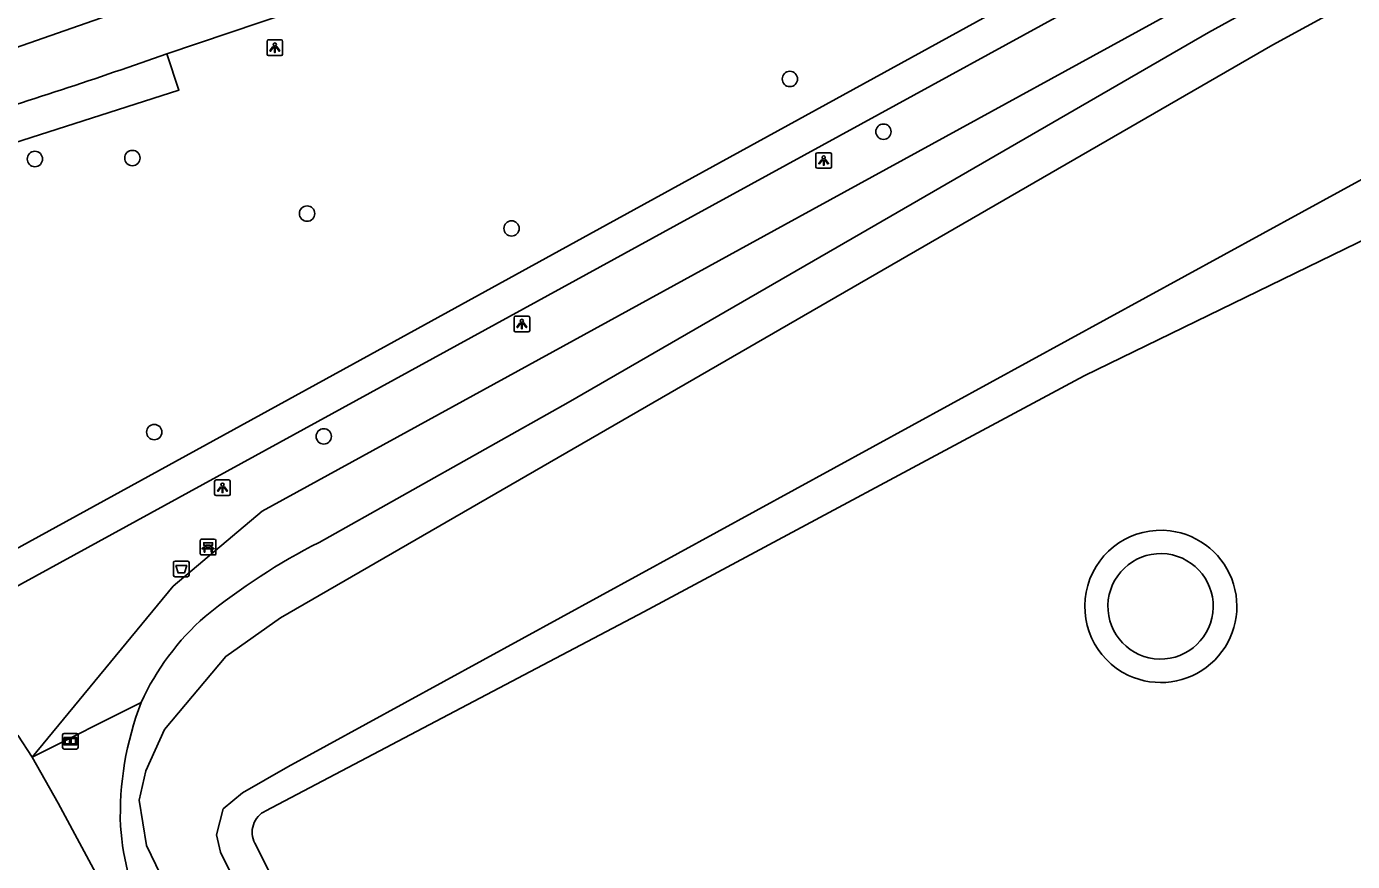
# Model space of a CAD drawing. Extents: x 162074 to 163034, y 381824 to 382557.
# Drawn here: x 162613.4 to 162697.9, y 382459.4 to 382512.6 of the extents above; entities that cross this region are included whole.
import ezdxf

# ---------------------------------------------------------------- set-up
doc = ezdxf.new("R2010")
doc.units = 0
for name, color, linetype in [('IMGEO_Afvalbak', 7, 'Continuous'), ('IMGEO_Bank', 7, 'Continuous'), ('IMGEO_Boom', 7, 'Continuous'), ('IMGEO_Erf', 7, 'Continuous'), ('IMGEO_Fietspad_gesloten', 7, 'Continuous'), ('IMGEO_Groenvoorziening', 7, 'Continuous'), ('IMGEO_Informatiebord', 7, 'Continuous'), ('IMGEO_Lichtpunt', 7, 'Continuous'), ('IMGEO_Meer_plas_ven_vijver', 7, 'Continuous'), ('IMGEO_OVBaan_gesloten', 7, 'Continuous'), ('IMGEO_Rijbaan_lokaal_open', 7, 'Continuous'), ('IMGEO_Voetpad_halfverhard', 7, 'Continuous'), ('IMGEO_Voetpad_open', 7, 'Continuous')]:
    doc.layers.add(name, color=color, linetype=linetype)

msp = doc.modelspace()

# ---------------------------------------------------------------- linework, layer by layer
at = {"layer": 'IMGEO_Afvalbak'}
for p, q in [((162622.765, 382477.664), (162622.765, 382478.464)), ((162622.765, 382478.464), (162622.765, 382477.664)), ((162622.865, 382478.564), (162623.655, 382478.564)), ((162623.655, 382478.564), (162622.865, 382478.564)), ((162623.755, 382478.464), (162623.755, 382477.664)), ((162623.755, 382477.664), (162623.755, 382478.464)), ((162623.655, 382477.564), (162622.865, 382477.564)), ((162622.865, 382477.564), (162623.655, 382477.564))]:
    msp.add_line(p, q, dxfattribs=at)
msp.add_lwpolyline([(162622.908, 382478.278), (162623.612, 382478.278), (162623.463, 382477.808), (162623.057, 382477.808), (162622.908, 382478.278)], dxfattribs=at)
for centre, start, end in [((162622.865, 382478.464), 90, 180), ((162622.865, 382478.464), 90, 180), ((162623.655, 382478.464), 0, 90), ((162623.655, 382478.464), 360, 90), ((162622.865, 382477.664), 180, 270), ((162622.865, 382477.664), 180, 270), ((162623.655, 382477.664), 270, 0), ((162623.655, 382477.664), 270, 0)]:
    msp.add_arc(centre, 0.1, start, end, dxfattribs=at)
at = {"layer": 'IMGEO_Bank'}
for p, q in [((162624.472, 382479.025), (162624.472, 382479.866)), ((162624.472, 382479.866), (162624.472, 382479.025)), ((162624.547, 382479.95), (162625.388, 382479.95)), ((162625.388, 382479.95), (162624.547, 382479.95)), ((162625.472, 382479.875), (162625.472, 382479.034)), ((162625.472, 382479.034), (162625.472, 382479.875)), ((162625.397, 382478.95), (162624.556, 382478.95)), ((162624.556, 382478.95), (162625.397, 382478.95)), ((162625.169, 382479.348), (162624.776, 382479.348)), ((162624.781, 382479.456), (162624.781, 382479.562)), ((162624.825, 382479.562), (162624.825, 382479.456)), ((162625.113, 382479.568), (162624.831, 382479.568)), ((162624.831, 382479.45), (162625.113, 382479.45)), ((162625.119, 382479.456), (162625.119, 382479.562)), ((162625.163, 382479.562), (162625.163, 382479.456))]:
    msp.add_line(p, q, dxfattribs=at)
for points in [[(162624.719, 382479.348), (162624.577, 382479.348), (162624.689, 382479.45), (162624.775, 382479.45)], [(162624.775, 382479.568), (162624.689, 382479.568), (162624.689, 382479.729), (162625.252, 382479.729), (162625.252, 382479.568), (162625.169, 382479.568)], [(162624.769, 382479.341), (162624.769, 382479.134), (162624.726, 382479.134), (162624.726, 382479.341)], [(162625.169, 382479.45), (162625.252, 382479.45), (162625.364, 382479.348), (162625.225, 382479.348)], [(162625.219, 382479.341), (162625.219, 382479.134), (162625.175, 382479.134), (162625.175, 382479.341)]]:
    msp.add_lwpolyline(points, dxfattribs=at)
for centre, radius, start, end in [((162624.55, 382479.872), 0.0779, 92.4484, 184.28452), ((162624.55, 382479.872), 0.0779, 92.4484, 184.28452), ((162625.394, 382479.872), 0.0779, 2.4484, 94.28452), ((162625.394, 382479.872), 0.0779, 2.4484, 94.28452), ((162624.55, 382479.028), 0.0779, 182.4484, 274.28452), ((162624.55, 382479.028), 0.0779, 182.4484, 274.28452), ((162624.719, 382479.341), 0.00671, 2.89567, 87.10433), ((162624.776, 382479.341), 0.00671, 92.89567, 177.10433), ((162624.774, 382479.561), 0.00671, 2.89567, 87.10433), ((162624.774, 382479.457), 0.00671, 272.89567, 357.10433), ((162624.831, 382479.561), 0.00671, 92.89567, 177.10433), ((162624.831, 382479.457), 0.00671, 182.89567, 267.10433), ((162625.113, 382479.561), 0.00671, 2.89567, 87.10433), ((162625.113, 382479.457), 0.00671, 272.89567, 357.10433), ((162625.17, 382479.561), 0.00671, 92.89567, 177.10433), ((162625.17, 382479.457), 0.00671, 182.89567, 267.10433), ((162625.168, 382479.341), 0.00671, 2.89567, 87.10433), ((162625.225, 382479.341), 0.00671, 92.89567, 177.10433), ((162625.394, 382479.028), 0.0779, 272.4484, 4.28452), ((162625.394, 382479.028), 0.0779, 272.4484, 4.28452)]:
    msp.add_arc(centre, radius, start, end, dxfattribs=at)
at = {"layer": 'IMGEO_Boom'}
for centre in [(162662.06, 382509.299), (162668.027, 382505.94), (162613.929, 382504.198), (162620.14, 382504.261), (162631.278, 382500.716), (162644.317, 382499.771), (162621.537, 382486.787), (162632.343, 382486.513)]:
    msp.add_circle(centre, 0.489, dxfattribs=at)
at = {"layer": 'IMGEO_Erf'}
for points in [[(162723.486, 382511.574), (162700.616, 382500), (162680.832, 382490.365), (162652.758, 382475.322), (162628.647, 382462.634)], [(162627.959, 382460.575), (162658.731, 382399.263), (162662.106, 382393.445)]]:
    msp.add_lwpolyline(points, dxfattribs=at)
msp.add_arc((162629.262, 382461.284), 1.483, 114.49508, 208.55157, dxfattribs=at)
at = {"layer": 'IMGEO_Fietspad_gesloten'}
for points in [[(162610.409, 382478.058), (162612.428, 382479.169), (162635.318, 382491.736), (162650.37, 382500), (162690.999, 382522.309)], [(162611.51, 382476.264), (162654.853, 382500), (162692.063, 382520.377)]]:
    msp.add_lwpolyline(points, dxfattribs=at)
at = {"layer": 'IMGEO_Groenvoorziening'}
for points in [[(162707.587, 382522.5), (162700.301, 382518.645), (162688.744, 382512.261), (162667.531, 382500), (162647.923, 382488.667), (162632.054, 382479.755)], [(162620.702, 382469.553), (162613.753, 382466.055)]]:
    msp.add_lwpolyline(points, dxfattribs=at)
for centre, radius, start, end in [((162650.46, 382443.458), 40.697, 116.8893, 129.1241), ((162635.485, 382462.803), 16.251, 131.20189, 155.45771), ((162639.381, 382462.378), 20.009, 158.9868, 182.03908), ((162636.224, 382462.879), 16.883, 184.11951, 206.56659)]:
    msp.add_arc(centre, radius, start, end, dxfattribs=at)
at = {"layer": 'IMGEO_Informatiebord'}
for p, q in [((162615.692, 382466.674), (162615.692, 382467.474)), ((162615.692, 382467.474), (162615.692, 382466.674)), ((162615.792, 382467.574), (162616.582, 382467.574)), ((162616.582, 382467.574), (162615.792, 382467.574)), ((162616.682, 382467.474), (162616.682, 382466.674)), ((162616.682, 382466.674), (162616.682, 382467.474)), ((162616.582, 382466.574), (162615.792, 382466.574)), ((162615.792, 382466.574), (162616.582, 382466.574))]:
    msp.add_line(p, q, dxfattribs=at)
for points in [[(162615.793, 382467.306), (162616.581, 382467.306), (162616.581, 382466.842), (162615.793, 382466.842), (162615.793, 382467.306)], [(162615.858, 382467.241), (162615.858, 382466.907), (162616.133, 382466.907), (162616.134, 382467.12), (162616.238, 382467.121), (162616.239, 382466.907), (162616.516, 382466.907), (162616.516, 382467.241), (162616.24, 382467.241), (162616.24, 382467.161), (162616.134, 382467.161), (162616.134, 382467.241), (162615.858, 382467.241)]]:
    msp.add_lwpolyline(points, dxfattribs=at)
for centre, start, end in [((162615.792, 382467.474), 90, 180), ((162615.792, 382467.474), 90, 180), ((162616.582, 382467.474), 0, 90), ((162616.582, 382467.474), 360, 90), ((162615.792, 382466.674), 180, 270), ((162615.792, 382466.674), 180, 270), ((162616.582, 382466.674), 270, 0), ((162616.582, 382466.674), 270, 0)]:
    msp.add_arc(centre, 0.1, start, end, dxfattribs=at)
at = {"layer": 'IMGEO_Lichtpunt'}
for p, q in [((162628.726, 382511.699), (162628.726, 382510.892)), ((162628.726, 382511.699), (162628.726, 382510.892)), ((162629.628, 382511.794), (162628.82, 382511.794)), ((162629.628, 382511.794), (162628.82, 382511.794)), ((162629.722, 382510.892), (162629.722, 382511.699)), ((162629.722, 382510.892), (162629.722, 382511.699)), ((162628.82, 382510.798), (162629.628, 382510.798)), ((162628.82, 382510.798), (162629.628, 382510.798)), ((162663.718, 382504.506), (162663.718, 382503.699)), ((162663.718, 382504.506), (162663.718, 382503.699)), ((162664.62, 382504.601), (162663.812, 382504.601)), ((162664.62, 382504.601), (162663.812, 382504.601)), ((162664.714, 382503.699), (162664.714, 382504.506)), ((162664.714, 382503.699), (162664.714, 382504.506)), ((162663.812, 382503.605), (162664.62, 382503.605)), ((162663.812, 382503.605), (162664.62, 382503.605)), ((162645.378, 382494.175), (162644.57, 382494.175)), ((162645.378, 382494.175), (162644.57, 382494.175)), ((162644.476, 382494.08), (162644.476, 382493.273)), ((162644.476, 382494.08), (162644.476, 382493.273)), ((162645.472, 382493.273), (162645.472, 382494.08)), ((162645.472, 382493.273), (162645.472, 382494.08)), ((162644.57, 382493.179), (162645.378, 382493.179)), ((162644.57, 382493.179), (162645.378, 382493.179)), ((162625.387, 382483.637), (162625.387, 382482.83)), ((162625.387, 382483.637), (162625.387, 382482.83)), ((162626.289, 382483.732), (162625.481, 382483.732)), ((162626.289, 382483.732), (162625.481, 382483.732)), ((162626.383, 382482.83), (162626.383, 382483.637)), ((162626.383, 382482.83), (162626.383, 382483.637)), ((162625.481, 382482.736), (162626.289, 382482.736)), ((162625.481, 382482.736), (162626.289, 382482.736))]:
    msp.add_line(p, q, dxfattribs=at)
for points in [[(162629.1, 382511.363), (162629.139, 382511.335), (162628.951, 382511.073), (162628.913, 382511.1), (162629.1, 382511.363)], [(162629.202, 382511.315), (162629.249, 382511.315), (162629.249, 382510.993), (162629.202, 382510.993), (162629.202, 382511.315)], [(162629.312, 382511.335), (162629.35, 382511.362), (162629.537, 382511.1), (162629.498, 382511.072), (162629.312, 382511.335)], [(162664.092, 382504.17), (162664.131, 382504.142), (162663.943, 382503.88), (162663.905, 382503.907), (162664.092, 382504.17)], [(162664.194, 382504.122), (162664.241, 382504.122), (162664.241, 382503.8), (162664.194, 382503.8), (162664.194, 382504.122)], [(162664.304, 382504.142), (162664.342, 382504.169), (162664.529, 382503.907), (162664.49, 382503.879), (162664.304, 382504.142)], [(162644.85, 382493.744), (162644.889, 382493.716), (162644.701, 382493.454), (162644.663, 382493.481), (162644.85, 382493.744)], [(162644.952, 382493.696), (162644.999, 382493.696), (162644.999, 382493.374), (162644.952, 382493.374), (162644.952, 382493.696)], [(162645.062, 382493.716), (162645.1, 382493.743), (162645.287, 382493.481), (162645.248, 382493.453), (162645.062, 382493.716)], [(162625.761, 382483.301), (162625.8, 382483.273), (162625.612, 382483.011), (162625.574, 382483.038), (162625.761, 382483.301)], [(162625.863, 382483.253), (162625.91, 382483.253), (162625.91, 382482.931), (162625.863, 382482.931), (162625.863, 382483.253)], [(162625.973, 382483.273), (162626.011, 382483.3), (162626.198, 382483.038), (162626.159, 382483.01), (162625.973, 382483.273)]]:
    msp.add_lwpolyline(points, dxfattribs=at)
for centre in [(162629.225, 382511.497), (162664.217, 382504.304), (162644.975, 382493.878), (162625.886, 382483.435)]:
    msp.add_circle(centre, 0.0994, dxfattribs=at)
for centre, start, end in [((162628.82, 382511.699), 90, 180), ((162628.82, 382511.699), 90, 180), ((162629.628, 382511.699), 0, 90), ((162629.628, 382511.699), 0, 90), ((162628.82, 382510.892), 180, 270), ((162628.82, 382510.892), 180, 270), ((162629.628, 382510.892), 270, 0), ((162629.628, 382510.892), 270, 360), ((162663.812, 382504.506), 90, 180), ((162663.812, 382504.506), 90, 180), ((162664.62, 382504.506), 0, 90), ((162664.62, 382504.506), 0, 90), ((162663.812, 382503.699), 180, 270), ((162663.812, 382503.699), 180, 270), ((162664.62, 382503.699), 270, 0), ((162664.62, 382503.699), 270, 360), ((162644.57, 382494.08), 90, 180), ((162644.57, 382494.08), 90, 180), ((162645.378, 382494.08), 0, 90), ((162645.378, 382494.08), 0, 90), ((162644.57, 382493.273), 180, 270), ((162644.57, 382493.273), 180, 270), ((162645.378, 382493.273), 270, 0), ((162645.378, 382493.273), 270, 360), ((162625.481, 382483.637), 90, 180), ((162625.481, 382483.637), 90, 180), ((162626.289, 382483.637), 0, 90), ((162626.289, 382483.637), 0, 90), ((162625.481, 382482.83), 180, 270), ((162625.481, 382482.83), 180, 270), ((162626.289, 382482.83), 270, 0), ((162626.289, 382482.83), 270, 360)]:
    msp.add_arc(centre, 0.0946, start, end, dxfattribs=at)
at = {"layer": 'IMGEO_Meer_plas_ven_vijver'}
for points in [[(162710.259, 382520.98), (162692.849, 382511.469), (162629.58, 382474.951), (162626.098, 382472.488), (162622.191, 382467.817), (162621.002, 382465.184), (162620.578, 382463.316), (162621.045, 382460.428), (162622.828, 382456.734), (162655.864, 382391.638), (162656.393, 382390.427), (162656.51, 382390.159), (162659.554, 382383.192), (162659.687, 382382.888), (162664.91, 382374.037), (162668.534, 382366.61), (162675.049, 382356.003), (162678.84, 382351), (162682.877, 382345.671), (162688.382, 382340.317), (162690.182, 382338.739), (162695.197, 382334.461), (162704.456, 382329.771)], [(162698.796, 382339.719), (162691.097, 382344.051), (162684.773, 382349.794), (162681.726, 382352.965), (162681.239, 382353.472), (162677.768, 382358.009), (162673.895, 382365.438), (162668.813, 382375.186), (162665.533, 382380.666), (162664.028, 382385.561), (162663.92, 382385.776), (162660.708, 382392.175), (162660.59, 382392.409), (162659.516, 382393.677), (162631.576, 382448.284), (162625.758, 382460.004), (162625.503, 382461.108), (162625.928, 382462.764), (162627.159, 382463.783), (162630.047, 382465.439), (162709.622, 382508.963)]]:
    msp.add_lwpolyline(points, dxfattribs=at)
at = {"layer": 'IMGEO_OVBaan_gesloten'}
for points in [[(162568.138, 382498.576), (162601.758, 382507.473), (162623.526, 382515.096), (162638.589, 382520.515), (162652.734, 382524.924), (162671.93, 382530.986), (162686.717, 382534.292), (162698.199, 382535.67), (162711.379, 382536.956), (162726.212, 382537.278), (162742.24, 382536.416), (162755.489, 382534.694), (162767.039, 382532.455), (162790.552, 382526.577), (162850.851, 382511.79), (162870.874, 382506.646), (162879.507, 382503.523), (162894.571, 382498.563), (162901.643, 382496.451), (162915.42, 382492.961), (163006.626, 382470.32), (163005.936, 382467.312)], [(162665.929, 382525.437), (162658.045, 382522.958), (162622.332, 382510.91)], [(162619.851, 382510.037), (162622.332, 382510.91)]]:
    msp.add_lwpolyline(points, dxfattribs=at)
msp.add_arc((162527.562, 382776.219), 281.727, 286.2209, 289.12215, dxfattribs=at)
at = {"layer": 'IMGEO_Rijbaan_lokaal_open'}
for points in [[(162613.753, 382466.055), (162612.833, 382467.457)], [(162653.229, 382391.23), (162652.361, 382392), (162644.031, 382408.692), (162623.992, 382447.171), (162615.404, 382463.126), (162613.753, 382466.055)]]:
    msp.add_lwpolyline(points, dxfattribs=at)
at = {"layer": 'IMGEO_Voetpad_halfverhard'}
for centre, radius, start, end in [((162685.719, 382475.669), 4.857, 83.15058, 244.75346), ((162685.702, 382475.674), 4.855, 244.95686, 82.94717), ((162685.703, 382475.674), 3.365, 82.96686, 262.95205), ((162685.686, 382475.676), 3.365, 263.24608, 82.67282)]:
    msp.add_arc(centre, radius, start, end, dxfattribs=at)
at = {"layer": 'IMGEO_Voetpad_open'}
for points in [[(162693.702, 382517.534), (162661.725, 382500), (162628.426, 382481.741), (162622.732, 382476.954), (162613.753, 382466.055)], [(162622.332, 382510.91), (162623.112, 382508.578), (162609.226, 382504.149), (162609.677, 382502.385), (162604.479, 382500.908), (162603.872, 382502.624)]]:
    msp.add_lwpolyline(points, dxfattribs=at)

doc.saveas('drawing.dxf')
